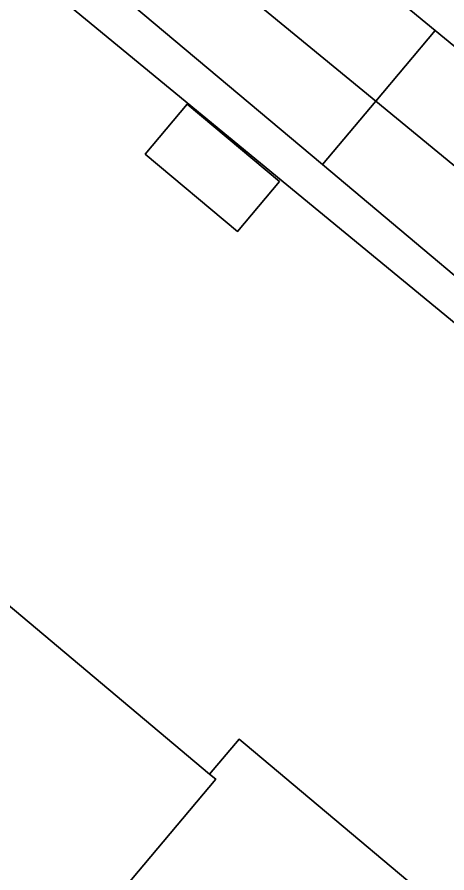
# Model space of a CAD drawing. Extents: x 162073 to 163043, y 381818 to 382561.
# Drawn here: x 162513.64 to 162528, y 382120.67 to 382149.29 of the extents above; entities that cross this region are included whole.
import ezdxf

# ---------------------------------------------------------------- set-up
doc = ezdxf.new("R2010")
doc.units = 0
for name, color, linetype in [('IMGEO_Erf', 7, 'Continuous'), ('IMGEO_Pand', 7, 'Continuous'), ('IMGEO_Voetpad_open', 7, 'Continuous')]:
    doc.layers.add(name, color=color, linetype=linetype)

msp = doc.modelspace()

# ---------------------------------------------------------------- linework, layer by layer
at = {"layer": 'IMGEO_Erf'}
for points in [[(162499.448, 382162.798), (162499.201, 382160.076), (162494.925, 382160.465), (162495.107, 382162.468), (162486.477, 382152.2), (162495.005, 382145.036), (162500, 382140.839), (162503.442, 382137.947), (162511.864, 382130.872), (162520.076, 382123.973), (162521.061, 382125.145), (162521.268, 382124.971), (162529.698, 382117.888), (162538.112, 382110.819), (162546.719, 382103.588), (162556.67, 382115.671)], [(162522.407, 382143.787), (162521.003, 382142.117), (162517.92, 382144.709), (162519.323, 382146.379)]]:
    msp.add_lwpolyline(points, close=True, dxfattribs=at)
at = {"layer": 'IMGEO_Pand'}
for points in [[(162519.173, 382155.796), (162517.137, 382153.47), (162525.629, 382146.478), (162527.616, 382148.843)], [(162515.429, 382151.437), (162523.849, 382144.359), (162525.629, 382146.478), (162517.137, 382153.47)], [(162527.616, 382148.843), (162525.629, 382146.478), (162533.731, 382139.806), (162535.718, 382142.172)], [(162533.731, 382139.806), (162525.629, 382146.478), (162523.849, 382144.359), (162531.883, 382137.606)], [(162522.407, 382143.787), (162519.323, 382146.379), (162517.92, 382144.709), (162521.003, 382142.117)], [(162505.998, 382123.89), (162514.417, 382116.817), (162520.283, 382123.799), (162520.076, 382123.973), (162511.864, 382130.872)], [(162529.698, 382117.888), (162521.268, 382124.971), (162521.061, 382125.145), (162520.076, 382123.973), (162520.283, 382123.799), (162514.417, 382116.817), (162516.632, 382114.956), (162517.647, 382116.163), (162521.679, 382112.776), (162521.119, 382112.111), (162522.909, 382110.607), (162523.466, 382111.27), (162523.859, 382110.939)]]:
    msp.add_lwpolyline(points, close=True, dxfattribs=at)
at = {"layer": 'IMGEO_Voetpad_open'}
for points in [[(162548.723, 382123.449), (162540.312, 382130.52), (162531.883, 382137.606), (162523.849, 382144.359), (162515.429, 382151.437), (162515.388, 382151.471), (162506.878, 382158.391), (162497.266, 382166.209), (162488.401, 382173.417), (162479.465, 382180.685), (162470.913, 382187.639), (162462.363, 382194.592), (162453.812, 382201.546), (162445.403, 382208.384)], [(162501.052, 382170.717), (162510.617, 382162.841), (162519.173, 382155.796), (162527.616, 382148.843), (162535.718, 382142.172), (162544.22, 382135.171), (162552.703, 382128.186)], [(162486.477, 382152.2), (162495.107, 382162.468), (162495.19, 382163.374), (162495.821, 382163.317), (162497.047, 382164.775), (162499.19, 382163.01), (162499.465, 382162.985), (162499.448, 382162.798), (162556.67, 382115.671), (162546.719, 382103.588), (162544.058, 382100.421), (162540.841, 382096.592), (162540.675, 382096.731), (162537.221, 382092.56), (162538.23, 382091.725), (162543.34, 382097.896), (162547.488, 382102.833), (162555, 382112.177)]]:
    msp.add_lwpolyline(points, dxfattribs=at)

doc.saveas('drawing.dxf')
